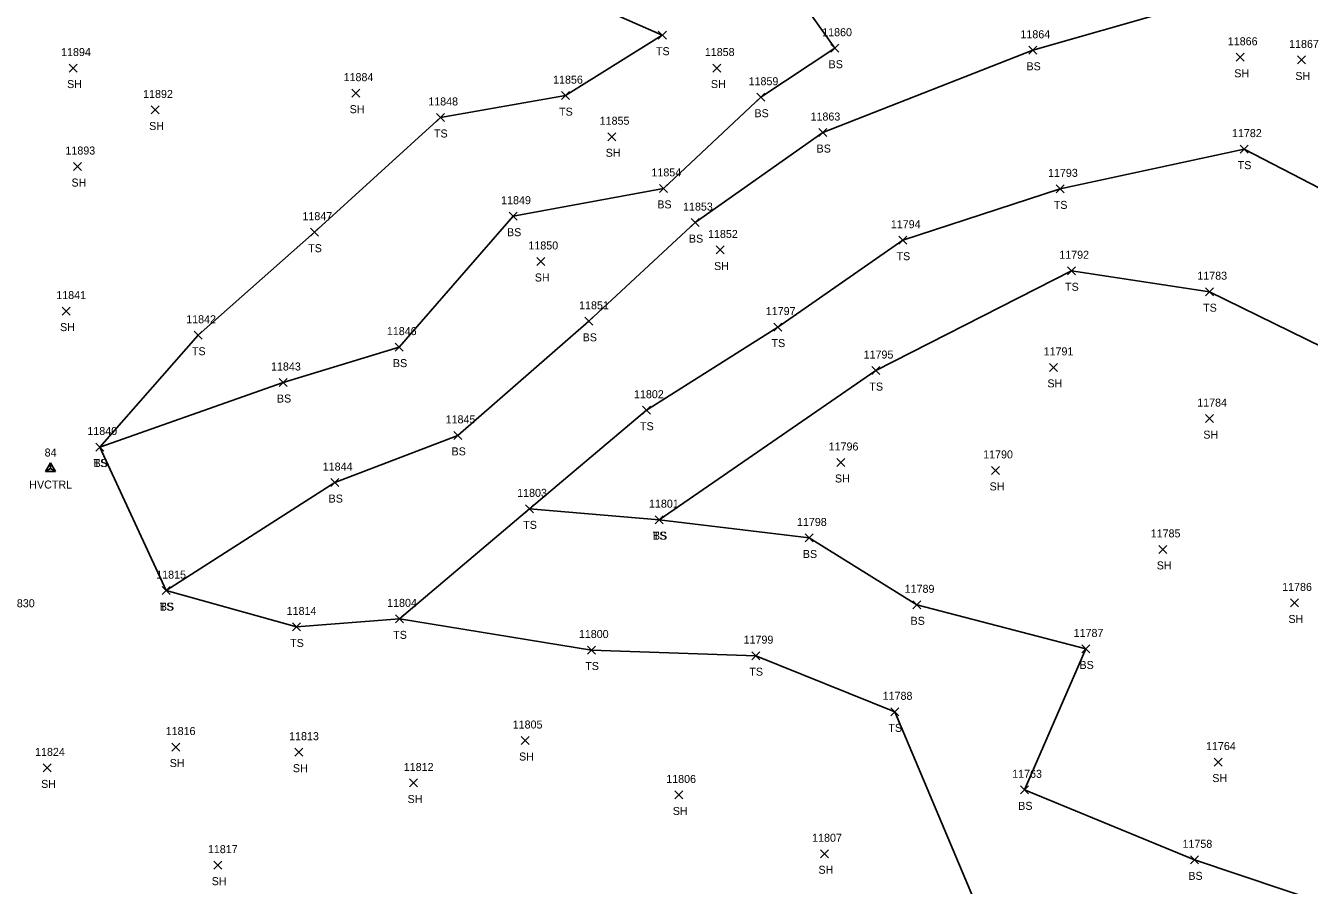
# Model space of a CAD drawing. Extents: x 1482574 to 1485769, y 580696 to 595649.
# Drawn here: x 1482982.6 to 1483303.5, y 583155.2 to 583370 of the extents above; entities that cross this region are included whole.
import ezdxf

# ---------------------------------------------------------------- set-up
doc = ezdxf.new("R2010")
doc.units = 0
for name, color, linetype in [('C_A', 7, 'Continuous'), ('C_I', 7, 'Continuous'), ('CPSM', 7, 'Continuous'), ('L_A', 7, 'Continuous'), ('L_I', 7, 'Continuous'), ('L_TIC', 7, 'Continuous'), ('LELB', 7, 'Continuous')]:
    doc.layers.add(name, color=color, linetype=linetype)

msp = doc.modelspace()

# ---------------------------------------------------------------- linework, layer by layer
at = {"layer": 'CPSM'}
for p, q in [((1482987.6, 583258.62), (1482988.85, 583260.79)), ((1482987.6, 583258.62), (1482988.85, 583259.35)), ((1482987.6, 583258.62), (1482990.1, 583258.62)), ((1482990.1, 583258.62), (1482988.85, 583260.79)), ((1482988.85, 583259.35), (1482988.85, 583260.79)), ((1482988.85, 583259.35), (1482988.85, 583259.35)), ((1482988.85, 583259.35), (1482990.1, 583258.62))]:
    msp.add_line(p, q, dxfattribs=at)
at = {"layer": 'L_TIC'}
for points in [[(1483140.77, 583366.62), (1483142.77, 583368.62)], [(1483142.77, 583366.62), (1483140.77, 583368.62)], [(1483183.88, 583363.36), (1483185.88, 583365.36)], [(1483185.88, 583363.36), (1483183.88, 583365.36)], [(1483233.34, 583362.85), (1483235.34, 583364.85)], [(1483235.34, 583362.85), (1483233.34, 583364.85)], [(1483285.23, 583361.1), (1483287.23, 583363.1)], [(1483287.23, 583361.1), (1483285.23, 583363.1)], [(1483300.49, 583360.43), (1483302.49, 583362.43)], [(1483302.49, 583360.43), (1483300.49, 583362.43)], [(1482993.52, 583358.4), (1482995.52, 583360.4)], [(1482995.52, 583358.4), (1482993.52, 583360.4)], [(1483154.42, 583358.41), (1483156.42, 583360.41)], [(1483156.42, 583358.41), (1483154.42, 583360.41)], [(1483064.13, 583352.13), (1483066.13, 583354.13)], [(1483066.13, 583352.13), (1483064.13, 583354.13)], [(1483116.55, 583351.51), (1483118.55, 583353.51)], [(1483118.55, 583351.51), (1483116.55, 583353.51)], [(1483165.36, 583351.12), (1483167.36, 583353.12)], [(1483167.36, 583351.12), (1483165.36, 583353.12)], [(1483014.02, 583347.93), (1483016.02, 583349.93)], [(1483016.02, 583347.93), (1483014.02, 583349.93)], [(1483085.29, 583346.06), (1483087.29, 583348.06)], [(1483087.29, 583346.06), (1483085.29, 583348.06)], [(1483128.14, 583341.24), (1483130.14, 583343.24)], [(1483130.14, 583341.24), (1483128.14, 583343.24)], [(1483180.88, 583342.29), (1483182.88, 583344.29)], [(1483182.88, 583342.29), (1483180.88, 583344.29)], [(1483286.16, 583338.15), (1483288.16, 583340.15)], [(1483288.16, 583338.15), (1483286.16, 583340.15)], [(1482994.61, 583333.8), (1482996.61, 583335.8)], [(1482996.61, 583333.8), (1482994.61, 583335.8)], [(1483141.08, 583328.34), (1483143.08, 583330.34)], [(1483143.08, 583328.34), (1483141.08, 583330.34)], [(1483240.19, 583328.22), (1483242.19, 583330.22)], [(1483242.19, 583328.22), (1483240.19, 583330.22)], [(1483103.51, 583321.39), (1483105.51, 583323.39)], [(1483105.51, 583321.39), (1483103.51, 583323.39)], [(1483148.98, 583319.79), (1483150.98, 583321.79)], [(1483150.98, 583319.79), (1483148.98, 583321.79)], [(1483053.85, 583317.4), (1483055.85, 583319.4)], [(1483055.85, 583317.4), (1483053.85, 583319.4)], [(1483200.9, 583315.39), (1483202.9, 583317.39)], [(1483202.9, 583315.39), (1483200.9, 583317.39)], [(1483155.21, 583312.95), (1483157.21, 583314.95)], [(1483157.21, 583312.95), (1483155.21, 583314.95)], [(1483110.41, 583310.08), (1483112.41, 583312.08)], [(1483112.41, 583310.08), (1483110.41, 583312.08)], [(1483243.01, 583307.76), (1483245.01, 583309.76)], [(1483245.01, 583307.76), (1483243.01, 583309.76)], [(1483277.52, 583302.53), (1483279.52, 583304.53)], [(1483279.52, 583302.53), (1483277.52, 583304.53)], [(1482991.76, 583297.68), (1482993.76, 583299.68)], [(1482993.76, 583297.68), (1482991.76, 583299.68)], [(1483122.42, 583295.13), (1483124.42, 583297.13)], [(1483124.42, 583295.13), (1483122.42, 583297.13)], [(1483169.65, 583293.69), (1483171.65, 583295.69)], [(1483171.65, 583293.69), (1483169.65, 583295.69)], [(1483024.79, 583291.65), (1483026.79, 583293.65)], [(1483026.79, 583291.65), (1483024.79, 583293.65)], [(1483075, 583288.68), (1483077, 583290.68)], [(1483077, 583288.68), (1483075, 583290.68)], [(1483194.11, 583282.82), (1483196.11, 583284.82)], [(1483196.11, 583282.82), (1483194.11, 583284.82)], [(1483238.53, 583283.62), (1483240.53, 583285.62)], [(1483240.53, 583283.62), (1483238.53, 583285.62)], [(1483045.99, 583279.84), (1483047.99, 583281.84)], [(1483047.99, 583279.84), (1483045.99, 583281.84)], [(1483136.79, 583272.92), (1483138.79, 583274.92)], [(1483138.79, 583272.92), (1483136.79, 583274.92)], [(1483277.49, 583270.82), (1483279.49, 583272.82)], [(1483279.49, 583270.82), (1483277.49, 583272.82)], [(1483089.64, 583266.63), (1483091.64, 583268.63)], [(1483091.64, 583266.63), (1483089.64, 583268.63)], [(1483000.18, 583263.72), (1483002.18, 583265.72)], [(1483002.18, 583263.72), (1483000.18, 583265.72)], [(1483000.18, 583263.72), (1483002.18, 583265.72)], [(1483002.18, 583263.72), (1483000.18, 583265.72)], [(1483185.42, 583259.86), (1483187.42, 583261.86)], [(1483187.42, 583259.86), (1483185.42, 583261.86)], [(1483224.07, 583257.88), (1483226.07, 583259.88)], [(1483226.07, 583257.88), (1483224.07, 583259.88)], [(1483058.92, 583254.84), (1483060.92, 583256.84)], [(1483060.92, 583254.84), (1483058.92, 583256.84)], [(1483107.6, 583248.27), (1483109.6, 583250.27)], [(1483109.6, 583248.27), (1483107.6, 583250.27)], [(1483107.6, 583248.27), (1483109.6, 583250.27)], [(1483109.6, 583248.27), (1483107.6, 583250.27)], [(1483139.97, 583245.57), (1483141.97, 583247.57)], [(1483141.97, 583245.57), (1483139.97, 583247.57)], [(1483139.97, 583245.57), (1483141.97, 583247.57)], [(1483141.97, 583245.57), (1483139.97, 583247.57)], [(1483177.45, 583241), (1483179.45, 583243)], [(1483179.45, 583241), (1483177.45, 583243)], [(1483265.85, 583238.14), (1483267.85, 583240.14)], [(1483267.85, 583238.14), (1483265.85, 583240.14)], [(1483016.74, 583227.84), (1483018.74, 583229.84)], [(1483018.74, 583227.84), (1483016.74, 583229.84)], [(1483016.74, 583227.84), (1483018.74, 583229.84)], [(1483018.74, 583227.84), (1483016.74, 583229.84)], [(1483298.77, 583224.77), (1483300.77, 583226.77)], [(1483300.77, 583224.77), (1483298.77, 583226.77)], [(1483204.37, 583224.3), (1483206.37, 583226.3)], [(1483206.37, 583224.3), (1483204.37, 583226.3)], [(1483049.34, 583218.77), (1483051.34, 583220.77)], [(1483051.34, 583218.77), (1483049.34, 583220.77)], [(1483075.09, 583220.79), (1483077.09, 583222.79)], [(1483077.09, 583220.79), (1483075.09, 583222.79)], [(1483075.09, 583220.79), (1483077.09, 583222.79)], [(1483077.09, 583220.79), (1483075.09, 583222.79)], [(1483123.1, 583213), (1483125.1, 583215)], [(1483125.1, 583213), (1483123.1, 583215)], [(1483164.11, 583211.59), (1483166.11, 583213.59)], [(1483166.11, 583211.59), (1483164.11, 583213.59)], [(1483246.59, 583213.27), (1483248.59, 583215.27)], [(1483248.59, 583213.27), (1483246.59, 583215.27)], [(1483198.86, 583197.56), (1483200.86, 583199.56)], [(1483200.86, 583197.56), (1483198.86, 583199.56)], [(1483106.47, 583190.39), (1483108.47, 583192.39)], [(1483108.47, 583190.39), (1483106.47, 583192.39)], [(1483019.16, 583188.76), (1483021.16, 583190.76)], [(1483021.16, 583188.76), (1483019.16, 583190.76)], [(1483049.94, 583187.48), (1483051.94, 583189.48)], [(1483051.94, 583187.48), (1483049.94, 583189.48)], [(1482987.02, 583183.55), (1482989.02, 583185.55)], [(1482989.02, 583183.55), (1482987.02, 583185.55)], [(1483279.73, 583185.01), (1483281.73, 583187.01)], [(1483281.73, 583185.01), (1483279.73, 583187.01)], [(1483078.61, 583179.78), (1483080.61, 583181.78)], [(1483080.61, 583179.78), (1483078.61, 583181.78)], [(1483144.9, 583176.79), (1483146.9, 583178.79)], [(1483146.9, 583176.79), (1483144.9, 583178.79)], [(1483231.28, 583178.07), (1483233.28, 583180.07)], [(1483233.28, 583178.07), (1483231.28, 583180.07)], [(1483181.32, 583162.1), (1483183.32, 583164.1)], [(1483183.32, 583162.1), (1483181.32, 583164.1)], [(1483273.8, 583160.58), (1483275.8, 583162.58)], [(1483275.8, 583160.58), (1483273.8, 583162.58)], [(1483029.65, 583159.25), (1483031.65, 583161.25)], [(1483031.65, 583159.25), (1483029.65, 583161.25)]]:
    msp.add_lwpolyline(points, dxfattribs=at)
at = {"layer": 'LELB'}
for points in [[(1483001.18, 583264.72), (1483046.99, 583280.84), (1483076, 583289.68), (1483104.51, 583322.39), (1483142.08, 583329.34), (1483166.36, 583352.12), (1483184.88, 583364.36), (1483175.67, 583377.49), (1483155.87, 583388.92), (1483125.5, 583404.98), (1483077, 583409.39), (1483044.66, 583439.27), (1482988.45, 583467.84), (1482957.99, 583479.17), (1482937.27, 583480.09), (1482901.58, 583494.27), (1482865.1, 583519.2), (1482845.17, 583522.61), (1482805.44, 583532.11), (1482761.43, 583538.76), (1482731.62, 583542.27)], [(1483286.89, 583033.23), (1483282.12, 583059.91), (1483284.49, 583080.61), (1483288.41, 583104.83), (1483296.49, 583134.81), (1483257.27, 583138.93), (1483220.26, 583150.18), (1483199.86, 583198.56), (1483165.11, 583212.59), (1483124.1, 583214), (1483076.09, 583221.79), (1483050.34, 583219.77), (1483017.74, 583228.84), (1483001.18, 583264.72), (1483025.79, 583292.65), (1483054.85, 583318.4), (1483086.29, 583347.06), (1483117.55, 583352.51), (1483141.77, 583367.62), (1483111.59, 583380.93)], [(1483017.74, 583228.84), (1483059.92, 583255.84), (1483090.64, 583267.63), (1483123.42, 583296.13), (1483149.98, 583320.79), (1483181.88, 583343.29), (1483234.34, 583363.85), (1483286.13, 583378.71), (1483314.49, 583373.41), (1483336.29, 583366.33), (1483354.39, 583353.82), (1483403, 583365.27)], [(1483411.38, 583315.1), (1483372.33, 583314.95), (1483327.56, 583318.21), (1483287.16, 583339.15), (1483241.19, 583329.22), (1483201.9, 583316.39), (1483170.65, 583294.69), (1483137.79, 583273.92), (1483108.6, 583249.27)], [(1483411.68, 583284.05), (1483365.73, 583275.15), (1483322.95, 583281.77), (1483278.52, 583303.53), (1483244.01, 583308.76), (1483195.11, 583283.82), (1483140.97, 583246.57), (1483108.6, 583249.27), (1483076.09, 583221.79)], [(1483331.31, 583069.5), (1483312.61, 583093.44), (1483331.2, 583124.78), (1483308.26, 583150.34), (1483274.8, 583161.58), (1483232.28, 583179.07), (1483247.59, 583214.27), (1483205.37, 583225.3), (1483178.45, 583242), (1483140.97, 583246.57)]]:
    msp.add_lwpolyline(points, dxfattribs=at)

# ---------------------------------------------------------------- texts
at = {"layer": 'C_A'}
msp.add_text('HVCTRL', height=2, dxfattribs=at).set_placement((1482983.55, 583254.35))
at = {"layer": 'C_I'}
msp.add_text('84', height=2, dxfattribs=at).set_placement((1482987.39, 583262.35))
at = {"layer": 'L_A'}
for s, p in [('TS', (1483140.18, 583362.62)), ('BS', (1483183.32, 583359.36)), ('BS', (1483232.78, 583358.85)), ('SH', (1483284.72, 583357.1)), ('SH', (1483299.98, 583356.43)), ('SH', (1482993.01, 583354.4)), ('SH', (1483153.91, 583354.41)), ('SH', (1483063.62, 583348.13)), ('TS', (1483115.96, 583347.51)), ('BS', (1483164.8, 583347.12)), ('SH', (1483013.51, 583343.93)), ('TS', (1483084.7, 583342.06)), ('SH', (1483127.62, 583337.24)), ('BS', (1483180.32, 583338.29)), ('TS', (1483285.57, 583334.15)), ('SH', (1482994.1, 583329.8)), ('BS', (1483140.52, 583324.34)), ('TS', (1483239.6, 583324.22)), ('BS', (1483102.95, 583317.39)), ('BS', (1483148.42, 583315.79)), ('TS', (1483053.26, 583313.4)), ('TS', (1483200.31, 583311.39)), ('SH', (1483154.7, 583308.95)), ('SH', (1483109.9, 583306.08)), ('TS', (1483242.42, 583303.76)), ('TS', (1483276.93, 583298.53)), ('SH', (1482991.25, 583293.68)), ('BS', (1483121.86, 583291.13)), ('TS', (1483169.06, 583289.69)), ('TS', (1483024.2, 583287.65)), ('BS', (1483074.44, 583284.68)), ('SH', (1483238.01, 583279.62)), ('BS', (1483045.44, 583275.84)), ('TS', (1483193.52, 583278.82)), ('TS', (1483136.2, 583268.92)), ('SH', (1483276.98, 583266.82)), ('TS', (1482999.59, 583259.72)), ('BS', (1482999.62, 583259.72)), ('BS', (1483089.08, 583262.63)), ('SH', (1483184.91, 583255.86)), ('SH', (1483223.56, 583253.88)), ('BS', (1483058.36, 583250.84)), ('TS', (1483107, 583244.27)), ('TS', (1483107, 583244.27)), ('TS', (1483139.38, 583241.57)), ('BS', (1483139.41, 583241.57)), ('BS', (1483176.89, 583237)), ('SH', (1483265.34, 583234.14)), ('TS', (1483016.15, 583223.84)), ('BS', (1483016.18, 583223.84)), ('BS', (1483203.81, 583220.3)), ('SH', (1483298.26, 583220.77)), ('TS', (1483048.75, 583214.77)), ('TS', (1483074.5, 583216.79)), ('TS', (1483074.5, 583216.79)), ('TS', (1483122.51, 583209)), ('BS', (1483246.03, 583209.27)), ('TS', (1483163.52, 583207.59)), ('TS', (1483198.27, 583193.56)), ('SH', (1483105.96, 583186.39)), ('SH', (1483018.65, 583184.76)), ('SH', (1483049.43, 583183.48)), ('SH', (1482986.51, 583179.55)), ('SH', (1483279.22, 583181.01)), ('SH', (1483078.1, 583175.78)), ('BS', (1483230.72, 583174.07)), ('SH', (1483144.39, 583172.79)), ('SH', (1483180.8, 583158.1)), ('SH', (1483029.14, 583155.25)), ('BS', (1483273.24, 583156.58))]:
    msp.add_text(s, height=2, dxfattribs=at).set_placement(p)
at = {"layer": 'L_I'}
for s, p in [('11860', (1483181.73, 583367.36)), ('11864', (1483231.27, 583366.85)), ('11894', (1482991.5, 583362.4)), ('11858', (1483152.39, 583362.41)), ('11866', (1483283.1, 583365.1)), ('11867', (1483298.42, 583364.43)), ('11884', (1483062.11, 583356.13)), ('11856', (1483114.47, 583355.51)), ('11859', (1483163.33, 583355.12)), ('11892', (1483012, 583351.93)), ('11848', (1483083.27, 583350.06)), ('11863', (1483178.81, 583346.29)), ('11855', (1483126.11, 583345.24)), ('11782', (1483284.14, 583342.15)), ('11893', (1482992.59, 583337.8)), ('11854', (1483139.05, 583332.34)), ('11793', (1483238.17, 583332.22)), ('11849', (1483101.48, 583325.39)), ('11847', (1483051.82, 583321.4)), ('11853', (1483146.95, 583323.79)), ('11794', (1483198.88, 583319.39)), ('11852', (1483153.19, 583316.95)), ('11850', (1483108.3, 583314.08)), ('11792', (1483240.98, 583311.76)), ('11783', (1483275.49, 583306.53)), ('11841', (1482990.3, 583301.68)), ('11851', (1483120.97, 583299.13)), ('11842', (1483022.77, 583295.65)), ('11797', (1483167.63, 583297.69)), ('11846', (1483072.92, 583292.68)), ('11795', (1483192.08, 583286.82)), ('11791', (1483237.07, 583287.62)), ('11843', (1483043.97, 583283.84)), ('11802', (1483134.69, 583276.92)), ('11784', (1483275.46, 583274.82)), ('11845', (1483087.61, 583270.63)), ('11840', (1482998.07, 583267.72)), ('11840', (1482998.07, 583267.72)), ('11796', (1483183.34, 583263.86)), ('11790', (1483221.96, 583261.88)), ('11844', (1483056.9, 583258.84)), ('11803', (1483105.49, 583252.27)), ('11803', (1483105.49, 583252.27)), ('11801', (1483138.44, 583249.57)), ('11801', (1483138.44, 583249.57)), ('11798', (1483175.42, 583245)), ('11785', (1483263.83, 583242.14)), ('11815', (1483015.28, 583231.84)), ('11815', (1483015.28, 583231.84)), ('11789', (1483202.34, 583228.3)), ('11786', (1483296.69, 583228.77)), ('11830', (1482977.47, 583224.69)), ('11804', (1483072.99, 583224.79)), ('11804', (1483072.99, 583224.79)), ('11814', (1483047.88, 583222.77)), ('11800', (1483120.91, 583217)), ('11799', (1483162.08, 583215.59)), ('11787', (1483244.57, 583217.27)), ('11788', (1483196.84, 583201.56)), ('11816', (1483017.65, 583192.76)), ('11805', (1483104.37, 583194.39)), ('11813', (1483048.49, 583191.48)), ('11824', (1482985, 583187.55)), ('11764', (1483277.66, 583189.01)), ('11812', (1483077.15, 583183.78)), ('11806', (1483142.75, 583180.79)), ('11763', (1483229.21, 583182.07)), ('11807', (1483179.21, 583166.1)), ('11758', (1483271.78, 583164.58)), ('11817', (1483028.19, 583163.25))]:
    msp.add_text(s, height=2, dxfattribs=at).set_placement(p)

doc.saveas('drawing.dxf')
